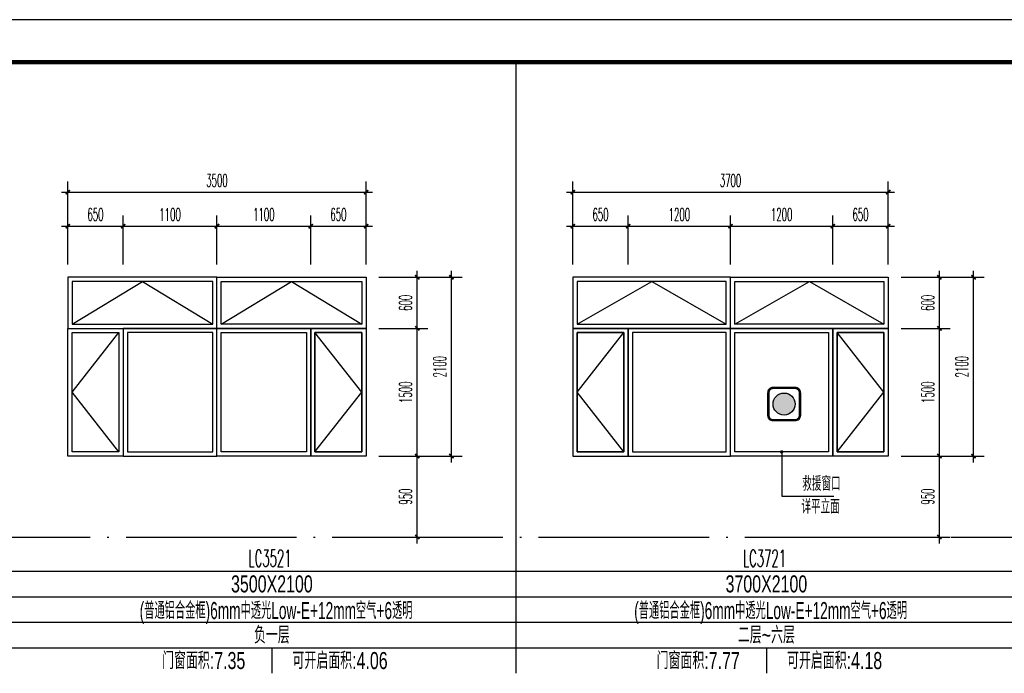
# Model space of a CAD drawing. Extents: x 1779708 to 7299578, y -1121471 to 88434.
# Tile 881 of 1056: x 6622236 to 6633787, y -951825 to -944150. Entities that reach past the tile are written whole.
import ezdxf
from ezdxf.enums import TextEntityAlignment as Align

# ---------------------------------------------------------------- set-up
doc = ezdxf.new("R2010")
doc.units = 0
doc.header["$LTSCALE"] = 1000
doc.header["$MEASUREMENT"] = 0
doc.linetypes.add('DOTE', pattern=[2.42, 2, -0.2, 0.02, -0.2])
doc.layers.get('0').update_dxf_attribs({"linetype": 'CONTINUOUS'})
doc.layers.get('Defpoints').update_dxf_attribs({"linetype": 'CONTINUOUS'})
for name, color, linetype in [('DIM_LEAD', 3, 'CONTINUOUS'), ('DOTE', 1, 'DOTE'), ('NONE', 7, 'CONTINUOUS'), ('PUB_DIM', 3, 'CONTINUOUS'), ('PUB_TAB', 7, 'CONTINUOUS'), ('PUB_TEXT', 7, 'CONTINUOUS'), ('PUB_TITLE', 4, 'CONTINUOUS'), ('WINDOW', 2, 'CONTINUOUS'), ('可见线', 6, 'CONTINUOUS'), ('填充', 251, 'CONTINUOUS'), ('建筑', 31, 'CONTINUOUS'), ('立面细线', 114, 'CONTINUOUS')]:
    doc.layers.add(name, color=color, linetype=linetype)
doc.styles.add('_TCH_DIM', font='SIMPLEX.shx', dxfattribs={"width": 0.7, "bigfont": 'GBCBIG.shx'})
doc.styles.add('_TCH_DIM_T3', font='SIMPLEX.shx', dxfattribs={"width": 0.494118, "bigfont": 'GBCBIG.shx'})
doc.styles.add('dim_font', font='SIMPLEX.shx', dxfattribs={"width": 0.8})
doc.styles.add('华正字体', font='huazheng.shx', dxfattribs={"width": 0.7, "bigfont": 'hztxt.shx'})
doc.dimstyles.new('_TCH_ARCH&&50', dxfattribs={"dimtxt": 148.75, "dimasz": 50, "dimexe": 125, "dimexo": 150, "dimgap": 63.125, "dimtad": 1, "dimdec": 0, "dimzin": 0, "dimdsep": 46, "dimtxsty": '_TCH_DIM_T3', "dimblk": 'ARCHTICK', "dimcen": 0.09, "dimdle": 75, "dimclrt": 7, "dimazin": 2, "dimtfac": 1, "dimtdec": 0, "dimtix": 1, "dimtmove": 2, "dimatfit": 3, "dimfxl": 250, "dimtolj": 1, "dimtzin": 0, "dimarcsym": 0})

# ---------------------------------------------------------------- blocks, each defined once
blk = doc.blocks.new('A$C3D8761CE')
at = {"layer": 'PUB_TITLE'}
blk.add_lwpolyline([(0, 0), (84100, 0), (84100, 59400), (0, 59400)], close=True, dxfattribs=at)
at = {"layer": 'PUB_TITLE', "const_width": 100}
blk.add_lwpolyline([(2500, 1000), (83100, 1000), (83100, 58400), (2500, 58400)], close=True, dxfattribs=at)
blk = doc.blocks.new('A$C718D67BF')
at = {"layer": '建筑'}
h = blk.add_hatch(color=1, dxfattribs=at)
h.dxf.hatch_style = 1
edge = h.paths.add_edge_path()
edge.add_arc((778, 778), 518, 0, 360)
for points in [[(259, 0), (1296, 0, 0.414214), (1555, 259), (1555, 1296, 0.414214), (1296, 1555), (259, 1555, 0.414214), (0, 1296), (0, 259, 0.414214)], [(259, 52), (1296, 52, 0.414214), (1503, 259), (1503, 1296, 0.414214), (1296, 1503), (259, 1503, 0.414214), (52, 1296), (52, 259, 0.414214)]]:
    blk.add_lwpolyline(points, format="xyb", close=True, dxfattribs=at)
at = {"layer": '建筑', "color": 1}
blk.add_circle((778, 778), 518, dxfattribs=at)
blk = doc.blocks.new('_ArchTick')
at = {"color": 0, "linetype": 'ByBlock', "const_width": 0.4}
blk.add_lwpolyline([(-0.5, -0.5), (0.5, 0.5)], dxfattribs=at)
blk = doc.blocks.new('*D3324')
at = {"layer": 'Defpoints', "color": 0, "transparency": 16777216}
for p in [(6626300, -947175), (6626900, -947175), (6626300, -947775)]:
    blk.add_point(p, dxfattribs=at)
at = {"layer": 'PUB_DIM', "color": 0, "lineweight": -2, "transparency": 16777216}
for p, q in [((6626450, -947175), (6627025, -947175)), ((6626900, -947850), (6626900, -947100)), ((6626450, -947775), (6627025, -947775))]:
    blk.add_line(p, q, dxfattribs=at)
at = {"layer": 'PUB_DIM', "color": 0, "lineweight": -2, "transparency": 16777216, "xscale": 50, "yscale": 50, "zscale": 50}
for p, rotation in [((6626900, -947175), 90), ((6626900, -947775), 270)]:
    blk.add_blockref('_ArchTick', p, dxfattribs=dict(at, rotation=rotation))
at = {"layer": 'PUB_DIM', "color": 7, "transparency": 16777216, "insert": (6626763, -947475), "char_height": 148.8, "attachment_point": 5, "rotation": 90, "style": '_TCH_DIM_T3'}
blk.add_mtext('\\A1;600', dxfattribs=at)
blk = doc.blocks.new('*D3325')
at = {"layer": 'Defpoints', "color": 0, "transparency": 16777216}
for p in [(6626300, -947775), (6626900, -947775), (6626300, -949275)]:
    blk.add_point(p, dxfattribs=at)
at = {"layer": 'PUB_DIM', "color": 0, "lineweight": -2, "transparency": 16777216}
for p, q in [((6626450, -947775), (6627025, -947775)), ((6626900, -949350), (6626900, -947700)), ((6626450, -949275), (6627025, -949275))]:
    blk.add_line(p, q, dxfattribs=at)
at = {"layer": 'PUB_DIM', "color": 0, "lineweight": -2, "transparency": 16777216, "xscale": 50, "yscale": 50, "zscale": 50}
for p, rotation in [((6626900, -947775), 90), ((6626900, -949275), 270)]:
    blk.add_blockref('_ArchTick', p, dxfattribs=dict(at, rotation=rotation))
at = {"layer": 'PUB_DIM', "color": 7, "transparency": 16777216, "insert": (6626763, -948525), "char_height": 148.8, "attachment_point": 5, "rotation": 90, "style": '_TCH_DIM_T3'}
blk.add_mtext('\\A1;1500', dxfattribs=at)
blk = doc.blocks.new('*D3326')
at = {"layer": 'Defpoints', "color": 0, "transparency": 16777216}
for p in [(6626300, -949275), (6626900, -949275), (6626300, -950225)]:
    blk.add_point(p, dxfattribs=at)
at = {"layer": 'PUB_DIM', "color": 0, "lineweight": -2, "transparency": 16777216}
for p, q in [((6626450, -949275), (6627025, -949275)), ((6626900, -950300), (6626900, -949200)), ((6626450, -950225), (6627025, -950225))]:
    blk.add_line(p, q, dxfattribs=at)
at = {"layer": 'PUB_DIM', "color": 0, "lineweight": -2, "transparency": 16777216, "xscale": 50, "yscale": 50, "zscale": 50}
for p, rotation in [((6626900, -949275), 90), ((6626900, -950225), 270)]:
    blk.add_blockref('_ArchTick', p, dxfattribs=dict(at, rotation=rotation))
at = {"layer": 'PUB_DIM', "color": 7, "transparency": 16777216, "insert": (6626763, -949750), "char_height": 148.8, "attachment_point": 5, "rotation": 90, "style": '_TCH_DIM_T3'}
blk.add_mtext('\\A1;950', dxfattribs=at)
blk = doc.blocks.new('*D3327')
at = {"layer": 'Defpoints', "color": 0, "transparency": 16777216}
for p in [(6623450, -946575), (6622800, -947175), (6623450, -947175)]:
    blk.add_point(p, dxfattribs=at)
at = {"layer": 'PUB_DIM', "color": 0, "lineweight": -2, "transparency": 16777216}
for p, q in [((6622800, -947025), (6622800, -946450)), ((6623450, -947025), (6623450, -946450)), ((6622725, -946575), (6623525, -946575))]:
    blk.add_line(p, q, dxfattribs=at)
at = {"layer": 'PUB_DIM', "color": 0, "lineweight": -2, "transparency": 16777216, "xscale": 50, "yscale": 50, "zscale": 50, "rotation": 180}
blk.add_blockref('_ArchTick', (6622800, -946575), dxfattribs=at)
at = {"layer": 'PUB_DIM', "color": 0, "lineweight": -2, "transparency": 16777216, "xscale": 50, "yscale": 50, "zscale": 50}
blk.add_blockref('_ArchTick', (6623450, -946575), dxfattribs=at)
at = {"layer": 'PUB_DIM', "color": 7, "transparency": 16777216, "insert": (6623125, -946437), "char_height": 148.8, "attachment_point": 5, "style": '_TCH_DIM_T3'}
blk.add_mtext('\\A1;650', dxfattribs=at)
blk = doc.blocks.new('*D3328')
at = {"layer": 'Defpoints', "color": 0, "transparency": 16777216}
for p in [(6624550, -946575), (6623450, -947175), (6624550, -947175)]:
    blk.add_point(p, dxfattribs=at)
at = {"layer": 'PUB_DIM', "color": 0, "lineweight": -2, "transparency": 16777216}
for p, q in [((6623450, -947025), (6623450, -946450)), ((6624550, -947025), (6624550, -946450)), ((6623375, -946575), (6624625, -946575))]:
    blk.add_line(p, q, dxfattribs=at)
at = {"layer": 'PUB_DIM', "color": 0, "lineweight": -2, "transparency": 16777216, "xscale": 50, "yscale": 50, "zscale": 50, "rotation": 180}
blk.add_blockref('_ArchTick', (6623450, -946575), dxfattribs=at)
at = {"layer": 'PUB_DIM', "color": 0, "lineweight": -2, "transparency": 16777216, "xscale": 50, "yscale": 50, "zscale": 50}
blk.add_blockref('_ArchTick', (6624550, -946575), dxfattribs=at)
at = {"layer": 'PUB_DIM', "color": 7, "transparency": 16777216, "insert": (6624000, -946437), "char_height": 148.8, "attachment_point": 5, "style": '_TCH_DIM_T3'}
blk.add_mtext('\\A1;1100', dxfattribs=at)
blk = doc.blocks.new('*D3329')
at = {"layer": 'Defpoints', "color": 0, "transparency": 16777216}
for p in [(6625650, -946575), (6624550, -947175), (6625650, -947175)]:
    blk.add_point(p, dxfattribs=at)
at = {"layer": 'PUB_DIM', "color": 0, "lineweight": -2, "transparency": 16777216}
for p, q in [((6624550, -947025), (6624550, -946450)), ((6625650, -947025), (6625650, -946450)), ((6624475, -946575), (6625725, -946575))]:
    blk.add_line(p, q, dxfattribs=at)
at = {"layer": 'PUB_DIM', "color": 0, "lineweight": -2, "transparency": 16777216, "xscale": 50, "yscale": 50, "zscale": 50, "rotation": 180}
blk.add_blockref('_ArchTick', (6624550, -946575), dxfattribs=at)
at = {"layer": 'PUB_DIM', "color": 0, "lineweight": -2, "transparency": 16777216, "xscale": 50, "yscale": 50, "zscale": 50}
blk.add_blockref('_ArchTick', (6625650, -946575), dxfattribs=at)
at = {"layer": 'PUB_DIM', "color": 7, "transparency": 16777216, "insert": (6625100, -946437), "char_height": 148.8, "attachment_point": 5, "style": '_TCH_DIM_T3'}
blk.add_mtext('\\A1;1100', dxfattribs=at)
blk = doc.blocks.new('*D3330')
at = {"layer": 'Defpoints', "color": 0, "transparency": 16777216}
for p in [(6626300, -946575), (6625650, -947175), (6626300, -947175)]:
    blk.add_point(p, dxfattribs=at)
at = {"layer": 'PUB_DIM', "color": 0, "lineweight": -2, "transparency": 16777216}
for p, q in [((6625650, -947025), (6625650, -946450)), ((6626300, -947025), (6626300, -946450)), ((6625575, -946575), (6626375, -946575))]:
    blk.add_line(p, q, dxfattribs=at)
at = {"layer": 'PUB_DIM', "color": 0, "lineweight": -2, "transparency": 16777216, "xscale": 50, "yscale": 50, "zscale": 50, "rotation": 180}
blk.add_blockref('_ArchTick', (6625650, -946575), dxfattribs=at)
at = {"layer": 'PUB_DIM', "color": 0, "lineweight": -2, "transparency": 16777216, "xscale": 50, "yscale": 50, "zscale": 50}
blk.add_blockref('_ArchTick', (6626300, -946575), dxfattribs=at)
at = {"layer": 'PUB_DIM', "color": 7, "transparency": 16777216, "insert": (6625975, -946437), "char_height": 148.8, "attachment_point": 5, "style": '_TCH_DIM_T3'}
blk.add_mtext('\\A1;650', dxfattribs=at)
blk = doc.blocks.new('*D3331')
at = {"layer": 'Defpoints', "color": 0, "transparency": 16777216}
for p in [(6626300, -946175), (6622800, -947025), (6626300, -947025)]:
    blk.add_point(p, dxfattribs=at)
at = {"layer": 'PUB_DIM', "color": 0, "lineweight": -2, "transparency": 16777216}
for p, q in [((6622800, -946875), (6622800, -946050)), ((6626300, -946875), (6626300, -946050)), ((6622725, -946175), (6626375, -946175))]:
    blk.add_line(p, q, dxfattribs=at)
at = {"layer": 'PUB_DIM', "color": 0, "lineweight": -2, "transparency": 16777216, "xscale": 50, "yscale": 50, "zscale": 50, "rotation": 180}
blk.add_blockref('_ArchTick', (6622800, -946175), dxfattribs=at)
at = {"layer": 'PUB_DIM', "color": 0, "lineweight": -2, "transparency": 16777216, "xscale": 50, "yscale": 50, "zscale": 50}
blk.add_blockref('_ArchTick', (6626300, -946175), dxfattribs=at)
at = {"layer": 'PUB_DIM', "color": 7, "transparency": 16777216, "insert": (6624550, -946038), "char_height": 148.8, "attachment_point": 5, "style": '_TCH_DIM_T3'}
blk.add_mtext('\\A1;3500', dxfattribs=at)
blk = doc.blocks.new('*D3332')
at = {"layer": 'Defpoints', "color": 0, "transparency": 16777216}
for p in [(6626450, -947175), (6627301, -947175), (6626450, -949275)]:
    blk.add_point(p, dxfattribs=at)
at = {"layer": 'PUB_DIM', "color": 0, "lineweight": -2, "transparency": 16777216}
for p, q in [((6626600, -947175), (6627426, -947175)), ((6627301, -949350), (6627301, -947100)), ((6626600, -949275), (6627426, -949275))]:
    blk.add_line(p, q, dxfattribs=at)
at = {"layer": 'PUB_DIM', "color": 0, "lineweight": -2, "transparency": 16777216, "xscale": 50, "yscale": 50, "zscale": 50}
for p, rotation in [((6627301, -947175), 90), ((6627301, -949275), 270)]:
    blk.add_blockref('_ArchTick', p, dxfattribs=dict(at, rotation=rotation))
at = {"layer": 'PUB_DIM', "color": 7, "transparency": 16777216, "insert": (6627163, -948225), "char_height": 148.8, "attachment_point": 5, "rotation": 90, "style": '_TCH_DIM_T3'}
blk.add_mtext('\\A1;2100', dxfattribs=at)
blk = doc.blocks.new('*D3333')
at = {"layer": 'Defpoints', "color": 0, "transparency": 16777216}
for p in [(6632425, -947175), (6633025, -947175), (6632425, -947775)]:
    blk.add_point(p, dxfattribs=at)
at = {"layer": 'PUB_DIM', "color": 0, "lineweight": -2, "transparency": 16777216}
for p, q in [((6632575, -947175), (6633150, -947175)), ((6633025, -947850), (6633025, -947100)), ((6632575, -947775), (6633150, -947775))]:
    blk.add_line(p, q, dxfattribs=at)
at = {"layer": 'PUB_DIM', "color": 0, "lineweight": -2, "transparency": 16777216, "xscale": 50, "yscale": 50, "zscale": 50}
for p, rotation in [((6633025, -947175), 90), ((6633025, -947775), 270)]:
    blk.add_blockref('_ArchTick', p, dxfattribs=dict(at, rotation=rotation))
at = {"layer": 'PUB_DIM', "color": 7, "transparency": 16777216, "insert": (6632888, -947475), "char_height": 148.8, "attachment_point": 5, "rotation": 90, "style": '_TCH_DIM_T3'}
blk.add_mtext('\\A1;600', dxfattribs=at)
blk = doc.blocks.new('*D3334')
at = {"layer": 'Defpoints', "color": 0, "transparency": 16777216}
for p in [(6632425, -947775), (6633025, -947775), (6632425, -949275)]:
    blk.add_point(p, dxfattribs=at)
at = {"layer": 'PUB_DIM', "color": 0, "lineweight": -2, "transparency": 16777216}
for p, q in [((6632575, -947775), (6633150, -947775)), ((6633025, -949350), (6633025, -947700)), ((6632575, -949275), (6633150, -949275))]:
    blk.add_line(p, q, dxfattribs=at)
at = {"layer": 'PUB_DIM', "color": 0, "lineweight": -2, "transparency": 16777216, "xscale": 50, "yscale": 50, "zscale": 50}
for p, rotation in [((6633025, -947775), 90), ((6633025, -949275), 270)]:
    blk.add_blockref('_ArchTick', p, dxfattribs=dict(at, rotation=rotation))
at = {"layer": 'PUB_DIM', "color": 7, "transparency": 16777216, "insert": (6632888, -948525), "char_height": 148.8, "attachment_point": 5, "rotation": 90, "style": '_TCH_DIM_T3'}
blk.add_mtext('\\A1;1500', dxfattribs=at)
blk = doc.blocks.new('*D3335')
at = {"layer": 'Defpoints', "color": 0, "transparency": 16777216}
for p in [(6632425, -949275), (6633025, -949275), (6632425, -950225)]:
    blk.add_point(p, dxfattribs=at)
at = {"layer": 'PUB_DIM', "color": 0, "lineweight": -2, "transparency": 16777216}
for p, q in [((6632575, -949275), (6633150, -949275)), ((6633025, -950300), (6633025, -949200)), ((6632575, -950225), (6633150, -950225))]:
    blk.add_line(p, q, dxfattribs=at)
at = {"layer": 'PUB_DIM', "color": 0, "lineweight": -2, "transparency": 16777216, "xscale": 50, "yscale": 50, "zscale": 50}
for p, rotation in [((6633025, -949275), 90), ((6633025, -950225), 270)]:
    blk.add_blockref('_ArchTick', p, dxfattribs=dict(at, rotation=rotation))
at = {"layer": 'PUB_DIM', "color": 7, "transparency": 16777216, "insert": (6632888, -949750), "char_height": 148.8, "attachment_point": 5, "rotation": 90, "style": '_TCH_DIM_T3'}
blk.add_mtext('\\A1;950', dxfattribs=at)
blk = doc.blocks.new('*D3336')
at = {"layer": 'Defpoints', "color": 0, "transparency": 16777216}
for p in [(6629375, -946575), (6628725, -947175), (6629375, -947175)]:
    blk.add_point(p, dxfattribs=at)
at = {"layer": 'PUB_DIM', "color": 0, "lineweight": -2, "transparency": 16777216}
for p, q in [((6628725, -947025), (6628725, -946450)), ((6629375, -947025), (6629375, -946450)), ((6628650, -946575), (6629450, -946575))]:
    blk.add_line(p, q, dxfattribs=at)
at = {"layer": 'PUB_DIM', "color": 0, "lineweight": -2, "transparency": 16777216, "xscale": 50, "yscale": 50, "zscale": 50, "rotation": 180}
blk.add_blockref('_ArchTick', (6628725, -946575), dxfattribs=at)
at = {"layer": 'PUB_DIM', "color": 0, "lineweight": -2, "transparency": 16777216, "xscale": 50, "yscale": 50, "zscale": 50}
blk.add_blockref('_ArchTick', (6629375, -946575), dxfattribs=at)
at = {"layer": 'PUB_DIM', "color": 7, "transparency": 16777216, "insert": (6629050, -946437), "char_height": 148.8, "attachment_point": 5, "style": '_TCH_DIM_T3'}
blk.add_mtext('\\A1;650', dxfattribs=at)
blk = doc.blocks.new('*D3337')
at = {"layer": 'Defpoints', "color": 0, "transparency": 16777216}
for p in [(6630575, -946575), (6629375, -947175), (6630575, -947175)]:
    blk.add_point(p, dxfattribs=at)
at = {"layer": 'PUB_DIM', "color": 0, "lineweight": -2, "transparency": 16777216}
for p, q in [((6629375, -947025), (6629375, -946450)), ((6630575, -947025), (6630575, -946450)), ((6629300, -946575), (6630650, -946575))]:
    blk.add_line(p, q, dxfattribs=at)
at = {"layer": 'PUB_DIM', "color": 0, "lineweight": -2, "transparency": 16777216, "xscale": 50, "yscale": 50, "zscale": 50, "rotation": 180}
blk.add_blockref('_ArchTick', (6629375, -946575), dxfattribs=at)
at = {"layer": 'PUB_DIM', "color": 0, "lineweight": -2, "transparency": 16777216, "xscale": 50, "yscale": 50, "zscale": 50}
blk.add_blockref('_ArchTick', (6630575, -946575), dxfattribs=at)
at = {"layer": 'PUB_DIM', "color": 7, "transparency": 16777216, "insert": (6629975, -946437), "char_height": 148.8, "attachment_point": 5, "style": '_TCH_DIM_T3'}
blk.add_mtext('\\A1;1200', dxfattribs=at)
blk = doc.blocks.new('*D3338')
at = {"layer": 'Defpoints', "color": 0, "transparency": 16777216}
for p in [(6631775, -946575), (6630575, -947175), (6631775, -947175)]:
    blk.add_point(p, dxfattribs=at)
at = {"layer": 'PUB_DIM', "color": 0, "lineweight": -2, "transparency": 16777216}
for p, q in [((6630575, -947025), (6630575, -946450)), ((6631775, -947025), (6631775, -946450)), ((6630500, -946575), (6631850, -946575))]:
    blk.add_line(p, q, dxfattribs=at)
at = {"layer": 'PUB_DIM', "color": 0, "lineweight": -2, "transparency": 16777216, "xscale": 50, "yscale": 50, "zscale": 50, "rotation": 180}
blk.add_blockref('_ArchTick', (6630575, -946575), dxfattribs=at)
at = {"layer": 'PUB_DIM', "color": 0, "lineweight": -2, "transparency": 16777216, "xscale": 50, "yscale": 50, "zscale": 50}
blk.add_blockref('_ArchTick', (6631775, -946575), dxfattribs=at)
at = {"layer": 'PUB_DIM', "color": 7, "transparency": 16777216, "insert": (6631175, -946437), "char_height": 148.8, "attachment_point": 5, "style": '_TCH_DIM_T3'}
blk.add_mtext('\\A1;1200', dxfattribs=at)
blk = doc.blocks.new('*D3339')
at = {"layer": 'Defpoints', "color": 0, "transparency": 16777216}
for p in [(6632425, -946575), (6631775, -947175), (6632425, -947175)]:
    blk.add_point(p, dxfattribs=at)
at = {"layer": 'PUB_DIM', "color": 0, "lineweight": -2, "transparency": 16777216}
for p, q in [((6631775, -947025), (6631775, -946450)), ((6632425, -947025), (6632425, -946450)), ((6631700, -946575), (6632500, -946575))]:
    blk.add_line(p, q, dxfattribs=at)
at = {"layer": 'PUB_DIM', "color": 0, "lineweight": -2, "transparency": 16777216, "xscale": 50, "yscale": 50, "zscale": 50, "rotation": 180}
blk.add_blockref('_ArchTick', (6631775, -946575), dxfattribs=at)
at = {"layer": 'PUB_DIM', "color": 0, "lineweight": -2, "transparency": 16777216, "xscale": 50, "yscale": 50, "zscale": 50}
blk.add_blockref('_ArchTick', (6632425, -946575), dxfattribs=at)
at = {"layer": 'PUB_DIM', "color": 7, "transparency": 16777216, "insert": (6632100, -946437), "char_height": 148.8, "attachment_point": 5, "style": '_TCH_DIM_T3'}
blk.add_mtext('\\A1;650', dxfattribs=at)
blk = doc.blocks.new('*D3340')
at = {"layer": 'Defpoints', "color": 0, "transparency": 16777216}
for p in [(6632425, -946175), (6628725, -947025), (6632425, -947025)]:
    blk.add_point(p, dxfattribs=at)
at = {"layer": 'PUB_DIM', "color": 0, "lineweight": -2, "transparency": 16777216}
for p, q in [((6628725, -946875), (6628725, -946050)), ((6632425, -946875), (6632425, -946050)), ((6628650, -946175), (6632500, -946175))]:
    blk.add_line(p, q, dxfattribs=at)
at = {"layer": 'PUB_DIM', "color": 0, "lineweight": -2, "transparency": 16777216, "xscale": 50, "yscale": 50, "zscale": 50, "rotation": 180}
blk.add_blockref('_ArchTick', (6628725, -946175), dxfattribs=at)
at = {"layer": 'PUB_DIM', "color": 0, "lineweight": -2, "transparency": 16777216, "xscale": 50, "yscale": 50, "zscale": 50}
blk.add_blockref('_ArchTick', (6632425, -946175), dxfattribs=at)
at = {"layer": 'PUB_DIM', "color": 7, "transparency": 16777216, "insert": (6630575, -946038), "char_height": 148.8, "attachment_point": 5, "style": '_TCH_DIM_T3'}
blk.add_mtext('\\A1;3700', dxfattribs=at)
blk = doc.blocks.new('*D3341')
at = {"layer": 'Defpoints', "color": 0, "transparency": 16777216}
for p in [(6632575, -947175), (6633426, -947175), (6632575, -949275)]:
    blk.add_point(p, dxfattribs=at)
at = {"layer": 'PUB_DIM', "color": 0, "lineweight": -2, "transparency": 16777216}
for p, q in [((6632725, -947175), (6633551, -947175)), ((6633426, -949350), (6633426, -947100)), ((6632725, -949275), (6633551, -949275))]:
    blk.add_line(p, q, dxfattribs=at)
at = {"layer": 'PUB_DIM', "color": 0, "lineweight": -2, "transparency": 16777216, "xscale": 50, "yscale": 50, "zscale": 50}
for p, rotation in [((6633426, -947175), 90), ((6633426, -949275), 270)]:
    blk.add_blockref('_ArchTick', p, dxfattribs=dict(at, rotation=rotation))
at = {"layer": 'PUB_DIM', "color": 7, "transparency": 16777216, "insert": (6633288, -948225), "char_height": 148.8, "attachment_point": 5, "rotation": 90, "style": '_TCH_DIM_T3'}
blk.add_mtext('\\A1;2100', dxfattribs=at)

msp = doc.modelspace()

# ---------------------------------------------------------------- linework, layer by layer
at = {"layer": 'DIM_LEAD'}
for p, q in [((6631175, -949225.2), (6631175, -949745.1)), ((6631175, -949745.1), (6631787.9, -949745.1))]:
    msp.add_line(p, q, dxfattribs=at)
at = {"layer": 'DIM_LEAD', "const_width": 20}
msp.add_lwpolyline([(6631175, -949215.2, 1), (6631175, -949235.2, 1)], format="xyb", close=True, dxfattribs=at)
at = {"layer": 'DOTE'}
msp.add_line((6604123.1, -950225.2), (6640023.1, -950225.2), dxfattribs=at)
at = {"layer": 'PUB_TAB'}
for p, q in [((6628056.4, -944650.2), (6628056.4, -951825.2)), ((6603223.1, -950625.2), (6640023.1, -950625.2)), ((6603223.1, -950925.2), (6640023.1, -950925.2)), ((6603223.1, -951225.2), (6640023.1, -951225.2)), ((6603223.1, -951525.2), (6640023.1, -951525.2)), ((6625194.3, -951525.2), (6625194.3, -951825.2)), ((6630995.8, -951525.2), (6630995.8, -951825.2))]:
    msp.add_line(p, q, dxfattribs=at)
at = {"layer": 'WINDOW'}
for points in [[(6622800.1, -947775.2), (6624550.1, -947775.2), (6624550.1, -947175.2), (6622800.1, -947175.2)], [(6624550.1, -947175.2), (6626300.1, -947175.2), (6626300.1, -947775.2), (6624550.1, -947775.2)], [(6630575, -947175.2), (6628725, -947175.2), (6628725, -947775.2), (6630575, -947775.2)], [(6630575, -947175.2), (6632425, -947175.2), (6632425, -947775.2), (6630575, -947775.2)], [(6623450.1, -949275.2), (6622800.1, -949275.2), (6622800.1, -947775.2), (6623450.1, -947775.2)], [(6624550.1, -947775.2), (6623450.1, -947775.2), (6623450.1, -949275.2), (6624550.1, -949275.2)], [(6625650.1, -949275.2), (6624550.1, -949275.2), (6624550.1, -947775.2), (6625650.1, -947775.2)], [(6625650.1, -947775.2), (6626300.1, -947775.2), (6626300.1, -949275.2), (6625650.1, -949275.2)], [(6628725, -949275.2), (6629375, -949275.2), (6629375, -947775.2), (6628725, -947775.2)], [(6629375, -949275.2), (6630575, -949275.2), (6630575, -947775.2), (6629375, -947775.2)], [(6631775, -949275.2), (6630575, -949275.2), (6630575, -947775.2), (6631775, -947775.2)], [(6632425, -949275.2), (6631775, -949275.2), (6631775, -947775.2), (6632425, -947775.2)]]:
    msp.add_lwpolyline(points, close=True, dxfattribs=at)
at = {"layer": '立面细线'}
for points in [[(6622850.1, -947725.2), (6624500.1, -947725.2), (6624500.1, -947225.2), (6622850.1, -947225.2)], [(6624600.1, -947225.2), (6626250.1, -947225.2), (6626250.1, -947725.2), (6624600.1, -947725.2)], [(6630525, -947225.2), (6628775, -947225.2), (6628775, -947725.2), (6630525, -947725.2)], [(6630625, -947225.2), (6632375, -947225.2), (6632375, -947725.2), (6630625, -947725.2)], [(6623400.1, -949225.2), (6622850.1, -949225.2), (6622850.1, -947825.2), (6623400.1, -947825.2)], [(6624500.1, -947825.2), (6623500.1, -947825.2), (6623500.1, -949225.2), (6624500.1, -949225.2)], [(6625600.1, -949225.2), (6624600.1, -949225.2), (6624600.1, -947825.2), (6625600.1, -947825.2)], [(6625700.1, -947825.2), (6626250.1, -947825.2), (6626250.1, -949225.2), (6625700.1, -949225.2)], [(6628775, -949225.2), (6629325, -949225.2), (6629325, -947825.2), (6628775, -947825.2)], [(6629425, -949225.2), (6630525, -949225.2), (6630525, -947825.2), (6629425, -947825.2)], [(6631725, -949225.2), (6630625, -949225.2), (6630625, -947825.2), (6631725, -947825.2)], [(6632375, -949225.2), (6631825, -949225.2), (6631825, -947825.2), (6632375, -947825.2)]]:
    msp.add_lwpolyline(points, close=True, dxfattribs=at)
for points in [[(6622850.1, -947725.2), (6623675.1, -947225.2), (6624500.1, -947725.2)], [(6624600.1, -947725.2), (6625425.1, -947225.2), (6626250.1, -947725.2)], [(6628775, -947725.2), (6629650, -947225.2), (6630525, -947725.2)], [(6630625, -947725.2), (6631500, -947225.2), (6632375, -947725.2)], [(6623400.1, -949225.2), (6622850.1, -949225.2), (6622850.1, -947825.2), (6623400.1, -947825.2), (6623400.1, -949225.2), (6622850.1, -948525.2), (6623400.1, -947825.2)], [(6625700.1, -949225.2), (6626250.1, -949225.2), (6626250.1, -947825.2), (6625700.1, -947825.2), (6625700.1, -949225.2), (6626250.1, -948525.2), (6625700.1, -947825.2)], [(6629325, -949225.2), (6628775, -949225.2), (6628775, -947825.2), (6629325, -947825.2), (6629325, -949225.2), (6628775, -948525.2), (6629325, -947825.2)], [(6631825, -949225.2), (6632375, -949225.2), (6632375, -947825.2), (6631825, -947825.2), (6631825, -949225.2), (6632375, -948525.2), (6631825, -947825.2)]]:
    msp.add_lwpolyline(points, dxfattribs=at)

# ---------------------------------------------------------------- block references
at = {"layer": '可见线', "xscale": 0.5, "yscale": 0.5, "zscale": 0.5}
msp.add_blockref('A$C3D8761CE', (6601973.1, -973850.2), dxfattribs=at)
at = {"layer": '填充', "xscale": 0.25, "yscale": 0.25, "zscale": 0.25}
msp.add_blockref('A$C718D67BF', (6631009.5, -948858), dxfattribs=at)

# ---------------------------------------------------------------- texts
at = {"layer": 'NONE', "style": 'dim_font', "width": 0.5}
for s, p in [('LC3521', (6624918.8, -950574)), ('LC3721', (6630720.4, -950574))]:
    msp.add_text(s, height=200, dxfattribs=at).set_placement(p)
at = {"layer": 'PUB_TAB', "style": '华正字体', "width": 0.7}
for s, p in [('3500X2100', (6625194.3, -950875.2)), ('3700X2100', (6630995.8, -950875.2)), ('负一层', (6625194.3, -951475.2)), ('二层~六层', (6630995.8, -951475.2)), ('门窗面积:7.35', (6624394.3, -951775.2)), ('可开启面积:4.06', (6625994.3, -951775.2)), ('门窗面积:7.77', (6630195.8, -951775.2)), ('可开启面积:4.18', (6631795.8, -951775.2))]:
    msp.add_text(s, height=200, dxfattribs=at).set_placement(p, align=Align.CENTER)
at = {"layer": 'PUB_TEXT', "color": 7, "style": '_TCH_DIM', "width": 0.7}
for s, p in [('救援窗口', (6631417.4, -949681.5)), ('详平立面', (6631407, -949952.1))]:
    msp.add_text(s, height=168.79, dxfattribs=at).set_placement(p)
at = {"layer": 'PUB_TEXT', "style": '华正字体', "width": 0.6}
for p in [(6625243.9, -951187.8), (6631045.5, -951187.8)]:
    msp.add_text('(普通铝合金框)6mm中透光Low-E+12mm空气+6透明', height=200, dxfattribs=at).set_placement(p, align=Align.CENTER)

# ---------------------------------------------------------------- dimensions: what is measured, and where the dimension line sits
at = {"layer": 'PUB_DIM'}
for p1, p2, distance, picture, middle in [((6622800.1, -947025.2), (6626300.1, -947025.2), 849.9, '*D3331', (6624550.1, -946037.8)), ((6628725, -947025.2), (6632425, -947025.2), 849.9, '*D3340', (6630575, -946037.8)), ((6622800.1, -947175.2), (6623450.1, -947175.2), 600.4, '*D3327', (6623125.1, -946437.3)), ((6623450.1, -947175.2), (6624550.1, -947175.2), 600.4, '*D3328', (6624000.1, -946437.3)), ((6624550.1, -947175.2), (6625650.1, -947175.2), 600.4, '*D3329', (6625100.1, -946437.3)), ((6625650.1, -947175.2), (6626300.1, -947175.2), 600.4, '*D3330', (6625975.1, -946437.3)), ((6628725, -947175.2), (6629375, -947175.2), 600.4, '*D3336', (6629050, -946437.3)), ((6629375, -947175.2), (6630575, -947175.2), 600.4, '*D3337', (6629975, -946437.3)), ((6630575, -947175.2), (6631775, -947175.2), 600.4, '*D3338', (6631175, -946437.3)), ((6631775, -947175.2), (6632425, -947175.2), 600.4, '*D3339', (6632100, -946437.3)), ((6626300.1, -947775.2), (6626300.1, -947175.2), -600.3, '*D3324', (6626762.8, -947475.2)), ((6626450.1, -949275.2), (6626450.1, -947175.2), -850.5, '*D3332', (6627163, -948225.2)), ((6632425, -947775.2), (6632425, -947175.2), -600.3, '*D3333', (6632887.8, -947475.2)), ((6632575, -949275.2), (6632575, -947175.2), -850.5, '*D3341', (6633288, -948225.2)), ((6626300.1, -949275.2), (6626300.1, -947775.2), -600.3, '*D3325', (6626762.8, -948525.2)), ((6632425, -949275.2), (6632425, -947775.2), -600.3, '*D3334', (6632887.8, -948525.2)), ((6626300.1, -950225.2), (6626300.1, -949275.2), -600.3, '*D3326', (6626762.8, -949750.2)), ((6632425, -950225.2), (6632425, -949275.2), -600.3, '*D3335', (6632887.8, -949750.2))]:
    dim = msp.add_aligned_dim(p1=p1, p2=p2, distance=distance, dimstyle='_TCH_ARCH&&50', dxfattribs=at)
    dim.commit()
    dim.dimension.update_dxf_attribs({"geometry": picture, "text_midpoint": middle})

doc.saveas('drawing.dxf')
